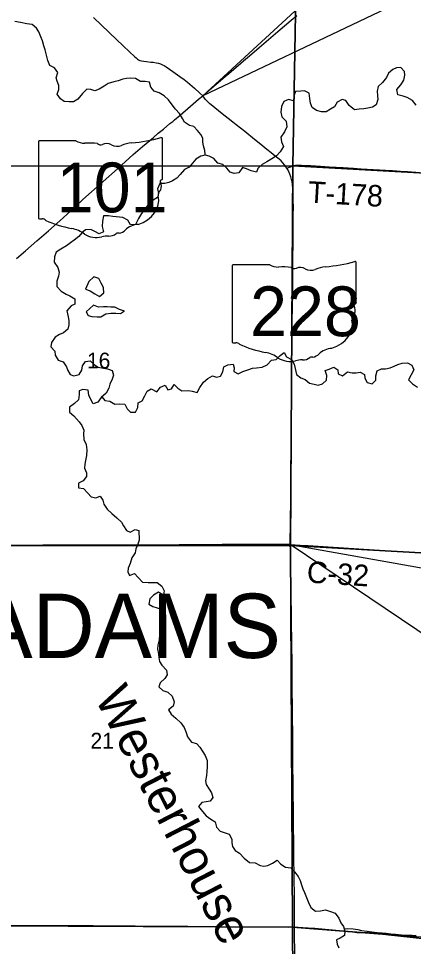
# Model space of a CAD drawing. Extents: x 0 to 34, y 0 to 22.
# Drawn here: x 7.927 to 8.451, y 18.765 to 19.994 of the extents above; entities that cross this region are included whole.
import ezdxf

# ---------------------------------------------------------------- set-up
doc = ezdxf.new("R2010")
doc.units = 0
for name, color, linetype in [('GM_X_Corporation', 7, 'Continuous'), ('GM_X_County_Road', 7, 'Continuous'), ('GM_X_County_Road_Text', 7, 'Continuous'), ('GM_X_Minor_Lake', 7, 'Continuous'), ('GM_X_Minor_River', 7, 'Continuous'), ('GM_X_Minor_River_Text', 7, 'Continuous'), ('GM_X_Section_Text', 7, 'Continuous'), ('GM_X_State_Location', 7, 'Continuous'), ('GM_X_State_Route', 7, 'Continuous'), ('GM_X_State_Shield', 7, 'Continuous'), ('GM_X_Township_Road', 7, 'Continuous'), ('GM_X_Township_Road_Text', 7, 'Continuous'), ('GM_X_Township_Text', 7, 'Continuous'), ('SH_Text', 7, 'Continuous')]:
    doc.layers.add(name, color=color, linetype=linetype)

msp = doc.modelspace()

# ---------------------------------------------------------------- linework, layer by layer
at = {"layer": 'GM_X_Corporation'}
for points in [[(7.7798, 20.3035), (8.2996, 20.3033), (8.2906, 19.7989), (7.7775, 19.7985)], [(8.2996, 20.3033), (8.5044, 20.2865), (8.8288, 20.2829), (8.8217, 19.7804), (8.4905, 19.7876), (8.2906, 19.7989)], [(7.7775, 19.7985), (8.2906, 19.7989), (8.2875, 19.2957), (7.7816, 19.2958)], [(8.2906, 19.7989), (8.4905, 19.7876), (8.8217, 19.7804), (8.8138, 19.279), (8.5, 19.2839), (8.2875, 19.2957)], [(7.7816, 19.2958), (8.2875, 19.2957), (8.2902, 18.7899), (7.7942, 18.7924)], [(8.2875, 19.2957), (8.5, 19.2839), (8.8138, 19.279), (8.8044, 18.7684), (8.5402, 18.7705), (8.2902, 18.7899)], [(7.7942, 18.7924), (8.2902, 18.7899), (8.2939, 18.2862), (7.796, 18.2889)], [(8.2902, 18.7899), (8.5402, 18.7705), (8.8044, 18.7684), (8.794, 18.271), (8.5238, 18.284), (8.2939, 18.2862)]]:
    msp.add_lwpolyline(points, close=True, dxfattribs=at)
at = {"layer": 'GM_X_County_Road'}
msp.add_lwpolyline([(8.2874, 19.297), (8.3005, 19.2963), (8.3111, 19.2956), (8.3378, 19.294), (8.3989, 19.2902), (8.4417, 19.2875), (8.4867, 19.2848), (8.4988, 19.2844), (8.5215, 19.284), (8.5668, 19.2834), (8.6038, 19.2831), (8.6365, 19.2826), (8.6483, 19.2825), (8.6688, 19.2822), (8.6874, 19.282), (8.708, 19.2817), (8.7341, 19.2814), (8.7536, 19.2812), (8.7763, 19.2809), (8.8133, 19.2803), (8.8164, 19.2803)], dxfattribs=at)
at = {"layer": 'GM_X_Minor_Lake'}
for points in [[(8.0386, 19.6392), (8.0367, 19.6431), (8.0332, 19.6493), (8.0268, 19.6518), (8.0201, 19.6454), (8.0159, 19.6352)], [(8.0159, 19.6352), (8.0219, 19.6331), (8.0281, 19.6294), (8.0342, 19.6258), (8.0399, 19.6303), (8.0397, 19.637), (8.0386, 19.6392)], [(8.0262, 19.6143), (8.0166, 19.6054), (8.0193, 19.6005), (8.0242, 19.5993), (8.0312, 19.5987), (8.0361, 19.5987), (8.0427, 19.6028), (8.0494, 19.6035), (8.0558, 19.6037), (8.0622, 19.6033), (8.0646, 19.6047)], [(8.0646, 19.6047), (8.0673, 19.6063), (8.0607, 19.6084), (8.0545, 19.6117), (8.0492, 19.6115), (8.0443, 19.6121), (8.0394, 19.6119), (8.0331, 19.6116), (8.0262, 19.6143)]]:
    msp.add_lwpolyline(points, dxfattribs=at)
at = {"layer": 'GM_X_Minor_River'}
for points in [[(8.1746, 19.8131), (8.1743, 19.8141), (8.1741, 19.819), (8.1723, 19.8251), (8.1714, 19.8302), (8.1716, 19.8353), (8.1688, 19.8403), (8.1641, 19.8454), (8.1596, 19.851), (8.1535, 19.8521), (8.1469, 19.8565), (8.1443, 19.8613), (8.1404, 19.8681), (8.1353, 19.874), (8.1308, 19.8794), (8.1259, 19.8862), (8.1201, 19.8914), (8.1135, 19.8954), (8.1069, 19.8979), (8.1022, 19.9029), (8.1005, 19.9095), (8.0947, 19.9103), (8.0888, 19.9103), (8.082, 19.9145), (8.075, 19.9151), (8.0701, 19.9146), (8.0652, 19.9137), (8.0591, 19.9116), (8.0532, 19.9101), (8.0458, 19.9079), (8.0405, 19.9045), (8.0337, 19.9002), (8.028, 19.8983), (8.0229, 19.8999), (8.0174, 19.9005), (8.0117, 19.8945), (8.0056, 19.8871), (7.9997, 19.8835), (7.9942, 19.8834), (7.9876, 19.884), (7.9825, 19.8876), (7.9782, 19.8937), (7.9802, 19.9001), (7.9804, 19.9054), (7.9783, 19.9108), (7.9766, 19.9155), (7.9791, 19.9223), (7.9748, 19.9286), (7.9686, 19.9319), (7.9656, 19.9385), (7.9641, 19.9455), (7.9623, 19.9524), (7.9604, 19.9577), (7.9586, 19.9642), (7.9563, 19.9699), (7.9537, 19.9761), (7.9505, 19.9813), (7.9451, 19.9859), (7.9381, 19.987), (7.9294, 19.9886), (7.9218, 19.9898)], [(8.4545, 19.8791), (8.4494, 19.8854), (8.4424, 19.8894), (8.4371, 19.8911), (8.4303, 19.8927), (8.4287, 19.8997), (8.434, 19.9061), (8.438, 19.9122), (8.4392, 19.919), (8.439, 19.9237), (8.4341, 19.9292), (8.4283, 19.9287), (8.4235, 19.9265), (8.4178, 19.9217), (8.4152, 19.9159), (8.4098, 19.9091), (8.4039, 19.904), (8.4026, 19.8976), (8.4029, 19.8913), (8.4036, 19.8866), (8.4013, 19.8797), (8.3966, 19.8765), (8.3901, 19.8751), (8.3848, 19.8741), (8.3788, 19.874), (8.3725, 19.8731), (8.3657, 19.8788), (8.3612, 19.8855), (8.3561, 19.8868), (8.3497, 19.8831), (8.3459, 19.877), (8.3409, 19.8738), (8.3351, 19.8703), (8.3286, 19.8703), (8.3222, 19.8722), (8.3164, 19.8759), (8.3143, 19.8818), (8.3132, 19.8882), (8.3123, 19.8952), (8.3063, 19.8983), (8.3014, 19.8979), (8.2945, 19.8972), (8.292, 19.8912), (8.2916, 19.8847), (8.2852, 19.8865), (8.2788, 19.884), (8.2759, 19.8772), (8.2747, 19.87), (8.2764, 19.8639), (8.2818, 19.8579), (8.2829, 19.8506), (8.2797, 19.844), (8.2747, 19.8367), (8.2758, 19.8304), (8.2786, 19.8243), (8.2742, 19.8173), (8.2693, 19.812), (8.2628, 19.8081)], [(8.2628, 19.8081), (8.2565, 19.8039), (8.2499, 19.8006), (8.2442, 19.7953), (8.2425, 19.7902), (8.2357, 19.7921), (8.2291, 19.7946), (8.2241, 19.7967), (8.2192, 19.7897), (8.2128, 19.7886), (8.2078, 19.7904), (8.2031, 19.7959), (8.1979, 19.8005), (8.1913, 19.8024), (8.186, 19.8087), (8.18, 19.8118), (8.1749, 19.8131), (8.1686, 19.8115), (8.1622, 19.8077), (8.1576, 19.8024), (8.1534, 19.7969), (8.1471, 19.7938), (8.1414, 19.7871), (8.1367, 19.7824), (8.1313, 19.7789), (8.1262, 19.7768), (8.1211, 19.7755), (8.1143, 19.7752), (8.1112, 19.7682), (8.1127, 19.7621), (8.1112, 19.757), (8.1055, 19.7534), (8.0994, 19.7479), (8.0944, 19.7415), (8.09, 19.7355), (8.0862, 19.7289), (8.082, 19.7211), (8.0756, 19.7208), (8.072, 19.7269), (8.0652, 19.7305), (8.052, 19.7317), (8.0461, 19.7327), (8.0397, 19.7325), (8.0383, 19.7255), (8.0379, 19.7183), (8.0398, 19.7113), (8.0339, 19.7089), (8.0282, 19.7116), (8.0228, 19.7144), (8.0156, 19.7141), (8.0108, 19.7101), (8.0068, 19.7052), (8.0009, 19.7001), (7.9956, 19.6968), (7.9903, 19.693), (7.9829, 19.6885), (7.977, 19.6842), (7.9747, 19.6781), (7.9743, 19.6711), (7.979, 19.6642), (7.9806, 19.658), (7.9798, 19.6527), (7.9779, 19.6458), (7.9779, 19.639), (7.9835, 19.6327), (7.9899, 19.6287), (7.995, 19.6264), (8.0016, 19.6224), (8.0016, 19.6156), (7.9968, 19.6133), (7.9909, 19.6067), (7.9928, 19.5989), (7.9935, 19.5938), (7.9935, 19.5883), (7.9925, 19.5824), (7.9866, 19.5777), (7.9813, 19.5751), (7.9756, 19.5717), (7.9704, 19.5647), (7.9696, 19.5589), (7.9749, 19.5531), (7.9754, 19.5478), (7.9796, 19.5415), (7.986, 19.5389), (7.9907, 19.5324), (7.9924, 19.5274), (7.9952, 19.5225), (8.0003, 19.5204), (8.0071, 19.5222), (8.0109, 19.5279), (8.0119, 19.5338), (8.0159, 19.5396), (8.0217, 19.5402), (8.0278, 19.5352), (8.0327, 19.532), (8.0397, 19.5306), (8.045, 19.5298), (8.0512, 19.5275), (8.0529, 19.5216), (8.0509, 19.5163), (8.0479, 19.5097)], [(8.0374, 19.4927), (8.0413, 19.4879), (8.0481, 19.4869), (8.0545, 19.4831), (8.0611, 19.4834), (8.068, 19.483), (8.0708, 19.4767), (8.0756, 19.4724), (8.0821, 19.4723), (8.0853, 19.4784), (8.0857, 19.4846), (8.0911, 19.4873), (8.0945, 19.4942), (8.0974, 19.5003), (8.1029, 19.5033), (8.1104, 19.4993), (8.1154, 19.5055), (8.1216, 19.5083), (8.1248, 19.502), (8.1297, 19.5035), (8.1332, 19.509), (8.1383, 19.5041), (8.1435, 19.5006), (8.1524, 19.5009), (8.1573, 19.5002), (8.164, 19.4984), (8.1676, 19.5052), (8.1724, 19.512), (8.1779, 19.5171), (8.1843, 19.5205), (8.1894, 19.5187), (8.1947, 19.5199), (8.198, 19.5257), (8.1991, 19.5323), (8.2046, 19.5352), (8.2117, 19.5361), (8.2131, 19.5313), (8.2127, 19.5264), (8.2182, 19.5231), (8.2243, 19.5263), (8.2311, 19.5284), (8.2372, 19.5306), (8.2425, 19.531), (8.25, 19.5321), (8.2567, 19.5351), (8.2626, 19.5411), (8.2688, 19.5424), (8.274, 19.5473), (8.2793, 19.5514), (8.2825, 19.5457), (8.2891, 19.5423), (8.2924, 19.5362), (8.2937, 19.5301), (8.2958, 19.5221), (8.3016, 19.5181), (8.3073, 19.5156), (8.3127, 19.511), (8.3191, 19.5097), (8.3242, 19.5081), (8.3303, 19.51), (8.3354, 19.5149), (8.3357, 19.521), (8.3336, 19.5274), (8.3389, 19.5293), (8.3452, 19.5319), (8.3505, 19.5283), (8.3508, 19.5233), (8.3565, 19.5205), (8.3635, 19.5257), (8.3695, 19.5247), (8.375, 19.5245), (8.38, 19.5254), (8.3858, 19.5224), (8.3865, 19.5176), (8.3895, 19.5119), (8.3959, 19.5098), (8.4007, 19.5147), (8.4011, 19.5204), (8.4025, 19.5272), (8.4084, 19.5296), (8.4138, 19.5296), (8.4197, 19.5313), (8.4254, 19.5332), (8.4303, 19.5356), (8.436, 19.5373), (8.443, 19.5378), (8.4487, 19.5347), (8.4513, 19.5283), (8.4477, 19.5218), (8.4442, 19.5152), (8.4495, 19.5099), (8.4563, 19.5055)], [(8.0479, 19.5097), (8.0467, 19.5042), (8.0433, 19.4976), (8.0364, 19.4919), (8.0322, 19.4857), (8.0258, 19.4833), (8.0222, 19.4899), (8.02, 19.495), (8.0194, 19.5017), (8.0123, 19.5025), (8.0075, 19.5006), (8.0073, 19.4959), (8.0065, 19.4887), (8.001, 19.4838), (7.9947, 19.4791), (7.9943, 19.4722), (8.0003, 19.4677), (8.0073, 19.4598), (8.0107, 19.4549), (8.0135, 19.4486), (8.0129, 19.4435), (8.0134, 19.4361), (8.0168, 19.4296), (8.0175, 19.4224), (8.0172, 19.415), (8.0157, 19.4084), (8.0147, 19.4033), (8.0145, 19.3984), (8.0171, 19.3921), (8.0171, 19.387), (8.0125, 19.3815), (8.0066, 19.3783), (8.0066, 19.3722), (8.013, 19.3711), (8.0186, 19.3652), (8.0233, 19.3602), (8.0294, 19.3588), (8.0353, 19.3611), (8.0388, 19.3558), (8.0401, 19.3506), (8.0444, 19.344), (8.0505, 19.3382), (8.0572, 19.3323), (8.0636, 19.3268), (8.0663, 19.3217), (8.07, 19.3158), (8.0751, 19.3135), (8.0814, 19.317), (8.0865, 19.3157), (8.0868, 19.3028), (8.0848, 19.2963), (8.0825, 19.2912), (8.0814, 19.2861), (8.0774, 19.2793), (8.0749, 19.2721), (8.0725, 19.2657), (8.0721, 19.2609), (8.0742, 19.256), (8.0806, 19.2586), (8.0857, 19.2533), (8.0915, 19.2472), (8.0987, 19.2466), (8.1052, 19.2467), (8.111, 19.2469), (8.1171, 19.2419), (8.12, 19.2358), (8.1193, 19.2302), (8.1125, 19.234), (8.106, 19.23), (8.1011, 19.2251), (8.0999, 19.2181), (8.105, 19.2149), (8.1106, 19.2131), (8.1172, 19.211), (8.121, 19.2057), (8.1166, 19.1976), (8.1156, 19.1907), (8.1154, 19.1845), (8.114, 19.1777), (8.1136, 19.1706), (8.1117, 19.1638), (8.1113, 19.1585), (8.1124, 19.1521), (8.1129, 19.1473), (8.1138, 19.142), (8.1168, 19.1371), (8.123, 19.1304), (8.1241, 19.1245), (8.1209, 19.1194), (8.1148, 19.1138), (8.1131, 19.1086), (8.1183, 19.1035), (8.1249, 19.1014), (8.1308, 19.096), (8.1332, 19.0886), (8.1322, 19.0829), (8.1259, 19.078), (8.1295, 19.0725), (8.1355, 19.067), (8.1421, 19.0609), (8.1468, 19.0548)], [(8.1468, 19.0548), (8.1494, 19.0478), (8.1511, 19.0423), (8.1565, 19.0354), (8.1629, 19.0333), (8.1673, 19.0285), (8.1712, 19.0224), (8.1744, 19.0175), (8.1772, 19.0108), (8.1771, 19.0029), (8.1767, 18.9962), (8.1761, 18.9909), (8.1749, 18.9841), (8.1757, 18.9792), (8.1796, 18.9729), (8.1828, 18.9679), (8.1846, 18.9617), (8.181, 18.9568), (8.1759, 18.956), (8.1702, 18.9553), (8.1658, 18.95), (8.1711, 18.9434), (8.176, 18.9378), (8.1822, 18.9333), (8.1877, 18.9298), (8.1893, 18.9226), (8.1944, 18.9173), (8.1999, 18.9155), (8.2063, 18.9132), (8.2099, 18.9067), (8.21, 18.902), (8.2106, 18.8971), (8.2143, 18.8917), (8.2202, 18.8883), (8.2262, 18.8814), (8.2331, 18.8759), (8.2407, 18.8753), (8.2473, 18.8718), (8.2524, 18.871), (8.2577, 18.8716), (8.2636, 18.8748), (8.2698, 18.8787), (8.2747, 18.8734), (8.281, 18.8694), (8.2881, 18.8686), (8.2932, 18.8636), (8.2979, 18.8571), (8.3003, 18.852), (8.3024, 18.8463), (8.3042, 18.841), (8.3061, 18.836), (8.3087, 18.8292), (8.3117, 18.8227), (8.3147, 18.8161), (8.3209, 18.8111), (8.3275, 18.8117), (8.334, 18.813), (8.3406, 18.8108), (8.3468, 18.8085), (8.3517, 18.802), (8.3545, 18.7958), (8.358, 18.7908), (8.3599, 18.7849), (8.3595, 18.7789), (8.3536, 18.7755), (8.3489, 18.7734), (8.3494, 18.7677), (8.3518, 18.7626)], [(8.3589, 18.788), (8.3635, 18.7881), (8.3709, 18.7877), (8.3769, 18.7869), (8.382, 18.7858), (8.3896, 18.7846), (8.3958, 18.7838), (8.4025, 18.783), (8.4093, 18.7824), (8.4147, 18.782), (8.4206, 18.7814), (8.4268, 18.7808), (8.435, 18.78), (8.4493, 18.7795), (8.4546, 18.7791)]]:
    msp.add_lwpolyline(points, dxfattribs=at)
at = {"layer": 'GM_X_State_Route'}
for points in [[(7.9243, 19.6758), (7.936, 19.686), (7.9512, 19.6994), (7.9665, 19.7126), (7.9816, 19.726), (7.9912, 19.7348), (8.0018, 19.7445), (8.0124, 19.754), (8.039, 19.7778), (8.058, 19.7949), (8.0791, 19.8137), (8.0915, 19.8245), (8.1058, 19.8364), (8.1121, 19.8419), (8.1192, 19.8475), (8.1278, 19.8547), (8.1314, 19.8576), (8.134, 19.8598), (8.1413, 19.8661), (8.155, 19.8778), (8.1657, 19.8869), (8.1714, 19.8917), (8.1768, 19.8963), (8.1831, 19.9018), (8.189, 19.9069), (8.2008, 19.917), (8.2057, 19.9212), (8.2093, 19.9242), (8.2184, 19.9318), (8.2252, 19.9377), (8.2331, 19.9446), (8.2462, 19.9556), (8.2711, 19.9767), (8.2885, 19.9917), (8.296, 19.998)], [(8.2874, 19.297), (8.2877, 19.3278), (8.288, 19.357), (8.2881, 19.3825), (8.2883, 19.4017), (8.2885, 19.4154), (8.2887, 19.4539), (8.289, 19.4801), (8.2891, 19.5049), (8.2893, 19.5207), (8.2896, 19.5412), (8.2897, 19.553), (8.2899, 19.5683), (8.29, 19.5779), (8.2901, 19.5943), (8.2905, 19.6102), (8.2906, 19.6307), (8.2907, 19.6422), (8.2909, 19.6699), (8.291, 19.6798), (8.2911, 19.6922), (8.2911, 19.7145), (8.2912, 19.7237), (8.2913, 19.7349), (8.2915, 19.7429), (8.2914, 19.7538), (8.2911, 19.7634), (8.2907, 19.7694), (8.2902, 19.774), (8.2897, 19.7778), (8.2891, 19.7808), (8.2881, 19.784), (8.2867, 19.7877), (8.2858, 19.79), (8.2844, 19.793), (8.2829, 19.7955), (8.2817, 19.7975), (8.2797, 19.8002), (8.2774, 19.8029), (8.2751, 19.8052), (8.2727, 19.8074), (8.2674, 19.8117), (8.262, 19.816), (8.2563, 19.8206), (8.2484, 19.827), (8.2401, 19.8337), (8.2269, 19.8442), (8.2156, 19.8529), (8.211, 19.8565), (8.1947, 19.8696), (8.1847, 19.8779), (8.1808, 19.8811), (8.1778, 19.8837), (8.176, 19.8856), (8.1747, 19.8871), (8.1738, 19.8883), (8.1714, 19.8917)], [(8.2874, 19.297), (8.2653, 19.2972), (8.2469, 19.297), (8.2149, 19.2969), (8.1972, 19.2969), (8.1671, 19.2968), (8.14, 19.2966), (8.1037, 19.2963), (8.0776, 19.2962), (8.0456, 19.2962), (8.0195, 19.2963), (7.9903, 19.2962), (7.976, 19.2961), (7.9589, 19.2961), (7.9067, 19.2958)], [(8.2913, 18.9772), (8.2909, 19.0077), (8.2908, 19.0199), (8.2906, 19.0419), (8.2903, 19.0721), (8.2902, 19.0857), (8.2901, 19.1013), (8.2897, 19.1376), (8.2889, 19.1958), (8.2884, 19.2365), (8.2878, 19.2657), (8.2876, 19.2905), (8.2874, 19.297)], [(8.2936, 18.7322), (8.2935, 18.7498), (8.2932, 18.7868), (8.2932, 18.7902), (8.293, 18.8151), (8.293, 18.8325), (8.2926, 18.8545), (8.2922, 18.8865), (8.2917, 18.9391), (8.2914, 18.9742), (8.2913, 18.9772)]]:
    msp.add_lwpolyline(points, dxfattribs=at)
at = {"layer": 'GM_X_State_Shield'}
for p, q in [((7.9532, 19.8302), (7.9532, 19.7302)), ((8.0031, 19.832), (7.9548, 19.832)), ((8.118, 19.7821), (8.118, 19.8344)), ((8.1179, 19.7821), (8.118, 19.7821)), ((8.375, 19.6179), (8.375, 19.6703)), ((8.2102, 19.6661), (8.2102, 19.566)), ((8.2601, 19.6678), (8.2119, 19.6678)), ((8.375, 19.6179), (8.375, 19.6179))]:
    msp.add_line(p, q, dxfattribs=at)
for centre, major_axis, start_param, end_param in [((7.9551, 19.8305), (0.00191, 0), 1.712693, 3.28349), ((8.0145, 19.8436), (0.0185, 0), 4.042523, 4.731795), ((8.0593, 19.9684), (0.1748, 0), 4.814394, 5.042369), ((8.1161, 19.8347), (0.00183, 0), 6.141152, 7.989035), ((8.0207, 19.7758), (0.0665, 0), 1.404758, 1.657858), ((8.0358, 19.831), (0.00534, 0), 3.836095, 5.185415), ((8.0436, 19.8194), (0.0111, 0), 0.950623, 2.079405), ((8.058, 19.8353), (0.0134, 0), 4.081561, 5.145723), ((8.0816, 19.8014), (0.0352, 0), 1.699011, 2.107814), ((8.116, 19.7819), (0.00196, 0), 5.05454, 6.418171), ((8.1175, 19.7783), (0.00284, 0), 1.883978, 3.671073), ((8.0995, 19.7716), (0.017, 0), 5.934695, 6.695948), ((8.0691, 19.7535), (0.0437, 0), 5.101752, 6.440018), ((8.1245, 19.7602), (0.0124, 0), 2.387724, 3.262537), ((7.9551, 19.73), (0.00193, 0), 3.00124, 4.508301), ((7.9554, 19.7402), (0.0147, 0), 4.665946, 4.897461), ((7.9584, 19.7244), (0.0053, 0), 0.519207, 1.627899), ((8.0253, 19.8143), (0.1262, 0), 4.195997, 4.488961), ((8.0875, 19.7021), (0.0239, 0), 1.647645, 2.488434), ((7.9877, 19.6852), (0.0395, 0), 0.823519, 1.323587), ((8.0304, 19.7239), (0.0251, 0), 4.026481, 4.996735), ((8.0467, 19.7164), (0.0133, 0), 4.691044, 5.507374), ((8.0588, 19.7067), (0.00376, 0), 1.147584, 2.315152), ((8.0572, 19.7205), (0.0141, 0), 4.937069, 5.64225), ((8.0448, 19.6893), (0.0206, 0), 1.495662, 1.94098), ((8.3163, 19.8042), (0.1748, 0), 4.814394, 5.042369), ((8.3732, 19.6705), (0.00183, 0), 6.141152, 7.989035), ((8.2121, 19.6663), (0.00191, 0), 1.712693, 3.28349), ((8.2716, 19.6794), (0.0185, 0), 4.042523, 4.731795), ((8.2777, 19.6116), (0.0665, 0), 1.404758, 1.657858), ((8.2928, 19.6668), (0.00534, 0), 3.836095, 5.185415), ((8.3007, 19.6552), (0.0111, 0), 0.950623, 2.079405), ((8.315, 19.6711), (0.0134, 0), 4.081561, 5.145723), ((8.3386, 19.6372), (0.0352, 0), 1.699011, 2.107814), ((8.3746, 19.6141), (0.00284, 0), 1.883978, 3.671073), ((8.3565, 19.6075), (0.017, 0), 5.934695, 6.695948), ((8.3731, 19.6177), (0.00196, 0), 5.05454, 6.418171), ((8.3816, 19.596), (0.0124, 0), 2.387724, 3.262537), ((8.3261, 19.5894), (0.0437, 0), 5.101752, 6.440018), ((8.2121, 19.5658), (0.00193, 0), 3.00124, 4.508301), ((8.2124, 19.576), (0.0147, 0), 4.665946, 4.897461), ((8.2154, 19.5602), (0.0053, 0), 0.519207, 1.627899), ((8.2824, 19.6501), (0.1262, 0), 4.195997, 4.488961), ((8.2447, 19.521), (0.0395, 0), 0.823519, 1.323587), ((8.3142, 19.5563), (0.0141, 0), 4.937069, 5.64225), ((8.3445, 19.5379), (0.0239, 0), 1.647645, 2.488434), ((8.2874, 19.5597), (0.0251, 0), 4.026481, 4.996735), ((8.3019, 19.5251), (0.0206, 0), 1.495662, 1.94098), ((8.3037, 19.5522), (0.0133, 0), 4.691044, 5.507374), ((8.3158, 19.5425), (0.00376, 0), 1.147584, 2.315152)]:
    msp.add_ellipse(centre, major_axis=major_axis, ratio=0.8, start_param=start_param, end_param=end_param, dxfattribs=at)
at = {"layer": 'GM_X_Township_Road'}
for points in [[(8.0263, 19.9955), (8.0472, 19.9755), (8.0663, 19.9572), (8.0735, 19.9503), (8.081, 19.9433), (8.0829, 19.9417), (8.0849, 19.9401), (8.0862, 19.9391), (8.0878, 19.9385), (8.0898, 19.9379), (8.0931, 19.9373), (8.0967, 19.9369), (8.1026, 19.9363), (8.1054, 19.936), (8.1093, 19.9353), (8.1126, 19.9346), (8.1153, 19.9338), (8.1179, 19.9328), (8.1201, 19.9317), (8.1227, 19.9301), (8.1316, 19.9239), (8.141, 19.9173), (8.1465, 19.9132), (8.1509, 19.9098), (8.1542, 19.907), (8.1602, 19.9016), (8.1676, 19.895), (8.1714, 19.8917)], [(8.2829, 19.7955), (8.2862, 19.7969), (8.2891, 19.7981), (8.292, 19.7991), (8.2943, 19.7995), (8.2974, 19.7998), (8.3023, 19.7997), (8.3143, 19.7992), (8.3273, 19.7983), (8.3388, 19.7976), (8.3574, 19.7965), (8.3711, 19.7959), (8.3816, 19.795), (8.3893, 19.7945), (8.4138, 19.7931), (8.4231, 19.7925), (8.4336, 19.7919), (8.4431, 19.7913), (8.4539, 19.7906)], [(7.9076, 18.7924), (7.9881, 18.7924), (8.0071, 18.7923), (8.026, 18.7921), (8.05, 18.792), (8.0655, 18.7919), (8.0817, 18.7917), (8.1078, 18.7916), (8.1115, 18.7916), (8.128, 18.7914), (8.1516, 18.7912), (8.1758, 18.7911), (8.1948, 18.7909), (8.2274, 18.7907), (8.2504, 18.7905), (8.2613, 18.7904), (8.2679, 18.7903), (8.2734, 18.7904), (8.2796, 18.7903), (8.2854, 18.7902), (8.2889, 18.7903), (8.2932, 18.7902)], [(8.2932, 18.7902), (8.2977, 18.7902), (8.3039, 18.7898), (8.3113, 18.7892), (8.32, 18.7886), (8.3386, 18.787), (8.3525, 18.7857), (8.3633, 18.7845), (8.3704, 18.7837), (8.3757, 18.7832), (8.3769, 18.7832), (8.3791, 18.783), (8.3816, 18.783), (8.3844, 18.783), (8.3912, 18.7828), (8.4005, 18.782), (8.4175, 18.7801), (8.4505, 18.7765), (8.4657, 18.7748), (8.4768, 18.7738), (8.4883, 18.773), (8.4899, 18.7729)]]:
    msp.add_lwpolyline(points, dxfattribs=at)
at = {"layer": 'SH_Text'}
for points in [[(9.297, 20.4262), (8.1714, 19.8917), (9.297, 20.9262)], [(9.297, 18.6178), (8.2874, 19.297), (9.297, 19.1178)]]:
    msp.add_lwpolyline(points, close=True, dxfattribs=at)

# ---------------------------------------------------------------- texts
at = {"layer": 'GM_X_County_Road_Text'}
msp.add_text('C-32', height=0.02841, rotation=356.2309, dxfattribs=at).set_placement((8.3087, 19.2468))
at = {"layer": 'GM_X_Minor_River_Text'}
msp.add_text('Westerhouse', height=0.047369, rotation=297.2111, dxfattribs=at).set_placement((8.0271, 19.0946))
at = {"layer": 'GM_X_Section_Text'}
for s, p in [('16', (8.0176, 19.5303)), ('21', (8.0223, 19.0267))]:
    msp.add_text(s, height=0.02093, rotation=0, dxfattribs=at).set_placement(p)
at = {"layer": 'GM_X_State_Location'}
for s in ['s', 'r']:
    msp.add_text(s, height=0.0000947, dxfattribs=at).set_placement((8.2908, 19.6094))
msp.add_text('228', height=0.0000947, rotation=0, dxfattribs=at).set_placement((8.2573, 19.6025))
at = {"layer": 'GM_X_State_Shield'}
for s, p in [('101', (7.9775, 19.7372)), ('228', (8.234, 19.5731))]:
    msp.add_text(s, height=0.06592, dxfattribs=at).set_placement(p)
at = {"layer": 'GM_X_Township_Road_Text'}
msp.add_text('T-178', height=0.02841, rotation=356.6348, dxfattribs=at).set_placement((8.3104, 19.7502))
at = {"layer": 'GM_X_Township_Text'}
msp.add_text('ADAMS', height=0.08523, rotation=0, dxfattribs=at).set_placement((7.8696, 19.1467))

doc.saveas('drawing.dxf')
